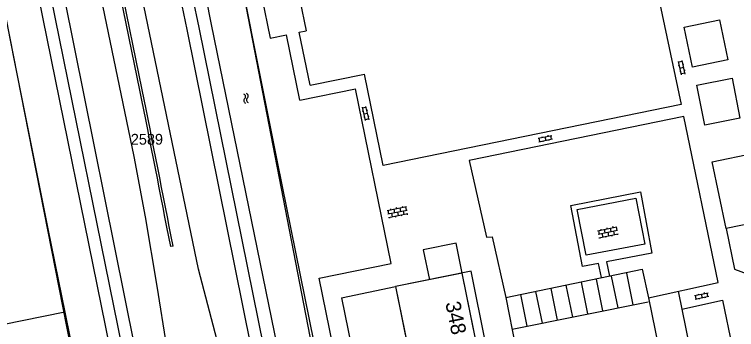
# Model space of a CAD drawing. Extents: x 148816 to 151297, y 399515 to 402500.
# Drawn here: x 151041.7 to 151161.9, y 400050.5 to 400102.9 of the extents above; entities that cross this region are included whole.
import ezdxf

# ---------------------------------------------------------------- set-up
doc = ezdxf.new("R2010")
doc.units = 0
for name, color, linetype in [('B01 Hoofdgebouw  [T] Norm', 7, 'Continuous'), ('B01 hoofgebouw', 7, 'Continuous'), ('G01 perceelsgrens', 7, 'Continuous'), ('G02 sectiegrens', 7, 'Continuous'), ('S02 Open verharding  Norm', 7, 'Continuous'), ('S05 Water  Norm', 7, 'Continuous'), ('T09 Insteek water  [T] Norm', 7, 'Continuous'), ('V00 Kant verharding algemeen  [T] Norm', 7, 'Continuous'), ('V00 Kant verharding algemeen secundair  [T] Gem', 7, 'Continuous'), ('Z01 perceelnummer', 7, 'Continuous'), ('Z02 huisnummer', 7, 'Continuous')]:
    doc.layers.add(name, color=color, linetype=linetype)

msp = doc.modelspace()

# ---------------------------------------------------------------- linework, layer by layer
at = {"layer": 'B01 Hoofdgebouw  [T] Norm'}
for p, q in [((151157.79, 400078.41), (151222.64, 400091.61)), ((151226.72, 400080.84), (151160.11, 400067.3)), ((151160.11, 400067.3), (151157.79, 400078.41)), ((151116.21, 400059.87), (151105.11, 400057.62)), ((151128.36, 400000), (151116.21, 400059.87)), ((151105.11, 400057.62), (151115.52, 400006.23))]:
    msp.add_line(p, q, dxfattribs=at)
at = {"layer": 'B01 hoofgebouw'}
msp.add_lwpolyline([(151128.35, 400000), (151116.21, 400059.87), (151105.11, 400057.62), (151116.78, 400000)], dxfattribs=at)
at = {"layer": 'G01 perceelsgrens'}
for points in [[(151033.63, 400134.55), (151037.1, 400118.24), (151041.67, 400095.29), (151047.28, 400067.25), (151050.1, 400053.36)], [(151129.8, 400000), (151117.7, 400060.17), (151105.11, 400057.62), (151116.78, 400000)], [(151050.1, 400053.36), (151015.36, 400046.32), (151000, 400055.67)], [(151050.1, 400053.36), (151060.93, 400000)]]:
    msp.add_lwpolyline(points, dxfattribs=at)
at = {"layer": 'G02 sectiegrens'}
msp.add_lwpolyline([(151101.35, 400000), (151098.44, 400014.4), (151085.46, 400078.41), (151076.76, 400122.09), (151072.12, 400144.88), (151067.68, 400165.75), (151064.08, 400180.34), (151058.84, 400202), (151052.41, 400223.89), (151044.93, 400248.23), (151039.41, 400264.85), (151034.18, 400279.86), (151028.47, 400295.08), (151023.11, 400308.17), (151020.34, 400315.08), (151015.03, 400327.35), (151007.94, 400344.24)], dxfattribs=at)
at = {"layer": 'S02 Open verharding  Norm'}
for p, q in [((151152.72, 400092.87), (151152.21, 400095.11)), ((151152.83, 400095.1), (151152.24, 400094.97)), ((151153.3, 400093), (151152.79, 400095.25)), ((151152.21, 400094.45), (151152.35, 400094.48)), ((151152.46, 400093.99), (151153.05, 400094.13)), ((151152.94, 400094.61), (151153.08, 400094.65)), ((151152.43, 400093.47), (151152.57, 400093.51)), ((151153.27, 400093.15), (151152.68, 400093.02)), ((151153.16, 400093.64), (151153.31, 400093.67)), ((151100.13, 400085.26), (151099.62, 400087.5)), ((151099.62, 400086.83), (151099.76, 400086.87)), ((151100.24, 400087.49), (151099.65, 400087.35)), ((151100.71, 400085.39), (151100.2, 400087.63)), ((151100.35, 400087), (151100.49, 400087.03)), ((151099.84, 400085.86), (151099.98, 400085.89)), ((151099.87, 400086.38), (151100.46, 400086.51)), ((151100.68, 400085.54), (151100.09, 400085.4)), ((151100.57, 400086.02), (151100.71, 400086.06)), ((151128.86, 400082.33), (151131.11, 400082.79)), ((151128.98, 400081.74), (151131.23, 400082.2)), ((151129.12, 400081.77), (151129, 400082.36)), ((151129.46, 400082.61), (151129.49, 400082.46)), ((151129.61, 400081.87), (151129.64, 400081.72)), ((151129.98, 400082.56), (151130.1, 400081.97)), ((151130.44, 400082.81), (151130.47, 400082.66)), ((151130.59, 400082.07), (151130.62, 400081.93)), ((151131.08, 400082.17), (151130.96, 400082.76)), ((151103.71, 400070.3), (151106.94, 400070.94)), ((151103.83, 400069.71), (151107.06, 400070.35)), ((151103.85, 400070.33), (151103.97, 400069.74)), ((151104.35, 400070.42), (151104.32, 400070.57)), ((151104.46, 400069.84), (151104.58, 400069.25)), ((151104.83, 400070.52), (151104.95, 400069.93)), ((151105.33, 400070.62), (151105.3, 400070.77)), ((151105.44, 400070.03), (151105.56, 400069.44)), ((151105.82, 400070.72), (151105.93, 400070.13)), ((151106.31, 400070.82), (151106.28, 400070.96)), ((151106.54, 400069.64), (151106.42, 400070.23)), ((151106.8, 400070.91), (151106.91, 400070.33)), ((151103.94, 400069.12), (151107.18, 400069.77)), ((151104.09, 400069.15), (151104.12, 400069)), ((151105.07, 400069.35), (151105.1, 400069.2)), ((151106.05, 400069.54), (151106.08, 400069.39)), ((151107.03, 400069.74), (151107.06, 400069.59)), ((151138.71, 400066.93), (151141.94, 400067.58)), ((151140.33, 400067.26), (151140.3, 400067.4)), ((151141.31, 400067.46), (151141.28, 400067.6)), ((151141.8, 400067.55), (151141.92, 400066.97)), ((151138.83, 400066.34), (151142.06, 400067)), ((151138.86, 400066.96), (151138.98, 400066.37)), ((151138.95, 400065.75), (151142.18, 400066.41)), ((151139.35, 400067.06), (151139.32, 400067.21)), ((151139.46, 400066.47), (151139.58, 400065.88)), ((151139.84, 400067.16), (151139.96, 400066.57)), ((151140.45, 400066.67), (151140.56, 400066.08)), ((151140.82, 400067.36), (151140.93, 400066.77)), ((151141.05, 400066.18), (151141.08, 400066.03)), ((151141.54, 400066.28), (151141.43, 400066.87)), ((151142.03, 400066.38), (151142.06, 400066.23)), ((151139.09, 400065.78), (151139.12, 400065.64)), ((151140.07, 400065.98), (151140.1, 400065.83)), ((151154.87, 400056.14), (151157.12, 400056.61)), ((151156.45, 400056.62), (151156.48, 400056.48)), ((151157.09, 400055.99), (151156.97, 400056.58)), ((151154.99, 400055.55), (151157.24, 400056.02)), ((151155.14, 400055.58), (151155.01, 400056.17)), ((151155.47, 400056.42), (151155.5, 400056.27)), ((151155.63, 400055.69), (151155.66, 400055.54)), ((151155.99, 400056.37), (151156.11, 400055.79)), ((151156.6, 400055.89), (151156.63, 400055.74))]:
    msp.add_line(p, q, dxfattribs=at)
at = {"layer": 'S05 Water  Norm'}
for centre, start, end in [((151079.75, 400089.25), 309.3955, 73.2505), ((151080.73, 400088.68), 129.3955, 253.2505), ((151080.19, 400089.34), 309.3955, 73.2505), ((151080.29, 400088.59), 129.3955, 253.2505)]:
    msp.add_arc(centre, 0.425, start, end, dxfattribs=at)
at = {"layer": 'T09 Insteek water  [T] Norm'}
for p, q in [((151062.88, 400158.74), (151074.46, 400101.26)), ((151100.48, 400000), (151071.12, 400151.57)), ((151039.94, 400134.34), (151067.2, 400000)), ((151060.42, 400000), (151034.56, 400131.94)), ((151074.46, 400101.26), (151095.14, 400000))]:
    msp.add_line(p, q, dxfattribs=at)
at = {"layer": 'V00 Kant verharding algemeen  [T] Norm'}
for p, q in [((151053.42, 400250), (151084.26, 400098.98)), ((151061.62, 400079.26), (151050.61, 400132.67)), ((151070.47, 400100.44), (151064.47, 400129.39)), ((151072.43, 400100.76), (151066.51, 400129.6)), ((151072.31, 400060.51), (151058.36, 400127.9)), ((151045.5, 400116.87), (151069.29, 400000)), ((151047.65, 400117.25), (151071.33, 400000)), ((151148.03, 400109.81), (151152.62, 400087.96)), ((151089.21, 400105.29), (151090.27, 400100.21)), ((151090.7, 400000), (151070.47, 400100.44)), ((151092.89, 400000), (151072.43, 400100.76)), ((151089.1, 400099.97), (151090.27, 400100.21)), ((151090.9, 400091.17), (151089.1, 400099.97)), ((151084.26, 400098.98), (151086.99, 400099.54)), ((151089.21, 400088.68), (151086.99, 400099.54)), ((151090.9, 400091.17), (151099.97, 400093)), ((151103.08, 400077.78), (151099.97, 400093)), ((151089.21, 400088.68), (151098.44, 400090.55)), ((151104.39, 400061.45), (151098.43, 400090.55)), ((151152.62, 400087.96), (151103.08, 400077.78)), ((151153.06, 400085.96), (151117.37, 400078.63)), ((151158.79, 400058.32), (151153.06, 400085.96)), ((151063.53, 400069.26), (151061.62, 400079.26)), ((151117.37, 400078.63), (151120.24, 400065.83)), ((151065.46, 400057.68), (151063.53, 400069.26)), ((151120.24, 400065.83), (151121.22, 400065.92)), ((151121.22, 400065.92), (151123.44, 400055.8)), ((151068.1, 400064.35), (151067.71, 400064.28)), ((151115.22, 400064.84), (151109.74, 400063.73)), ((151116.21, 400059.87), (151115.22, 400064.84)), ((151109.74, 400063.73), (151110.74, 400058.76)), ((151092.42, 400059), (151104.39, 400061.45)), ((151081.15, 400027.02), (151072.31, 400060.51)), ((151104.47, 400000), (151092.42, 400059)), ((151147.21, 400055.75), (151158.79, 400058.32)), ((151067.45, 400045.39), (151065.46, 400057.68)), ((151096.11, 400055.77), (151105.11, 400057.62)), ((151152.14, 400056.84), (151163.63, 400000)), ((151096.11, 400055.77), (151107.55, 400000)), ((151123.44, 400055.8), (151134.74, 400000)), ((151152.74, 400053.87), (151159.5, 400055.34)), ((151159.5, 400055.34), (151168.71, 400011.47))]:
    msp.add_line(p, q, dxfattribs=at)
for points in [[(151062.59, 400090.31), (151058.95, 400107.99), (151055.67, 400123.84)], [(151062.98, 400090.39), (151059.35, 400108.08), (151056.06, 400123.92)], [(151139.38, 400059.11), (151138.89, 400061.49), (151136.24, 400060.96), (151134.29, 400071.1), (151145.85, 400073.39), (151147.75, 400063.21), (151140.22, 400061.76), (151140.69, 400059.38)], [(151160.11, 400067.3), (151161.49, 400060.52), (151184.9, 400051.84), (151230.78, 400061.04), (151228.2, 400073.78)], [(151146.59, 400064.71), (151136.82, 400062.83), (151135.35, 400070.47), (151145.12, 400072.35), (151146.59, 400064.71)], [(151123.44, 400055.8), (151146.15, 400060.51), (151147.21, 400055.75)]]:
    msp.add_lwpolyline(points, dxfattribs=at)
for points in [[(151159.02, 400102.02), (151160.41, 400095.38), (151154.55, 400094.15), (151153.16, 400100.79)], [(151161.11, 400092.3), (151162.41, 400085.66), (151156.56, 400084.5), (151155.25, 400091.15)]]:
    msp.add_lwpolyline(points, close=True, dxfattribs=at)
for centre, radius, start, end in [((146913.91, 399261.11), 4230.73, 10.9435, 11.30278), ((146913.47, 399261.07), 4231.57, 10.94293, 11.30221)]:
    msp.add_arc(centre, radius, start, end, dxfattribs=at)
at = {"layer": 'V00 Kant verharding algemeen secundair  [T] Gem'}
for p, q in [((151142.14, 400054.09), (151141.07, 400059.37)), ((151144.66, 400054.6), (151143.59, 400059.88)), ((151134.59, 400052.55), (151133.52, 400057.84)), ((151137.11, 400053.07), (151136.03, 400058.35)), ((151139.62, 400053.58), (151138.55, 400058.86)), ((151129.55, 400051.53), (151128.48, 400056.82)), ((151132.07, 400052.04), (151131, 400057.33)), ((151127.03, 400051.02), (151125.96, 400056.31)), ((151147.21, 400055.75), (151157.6, 400004.11)), ((151124.51, 400050.51), (151147.17, 400055.1))]:
    msp.add_line(p, q, dxfattribs=at)

# ---------------------------------------------------------------- texts
at = {"layer": 'Z01 perceelnummer'}
msp.add_text('2589', height=1.8, dxfattribs=at).set_placement((151061.07, 400081.25))
at = {"layer": 'Z02 huisnummer'}
msp.add_text('348', height=2.5, rotation=281.4785, dxfattribs=at).set_placement((151113.39, 400054.9))

doc.saveas('drawing.dxf')
